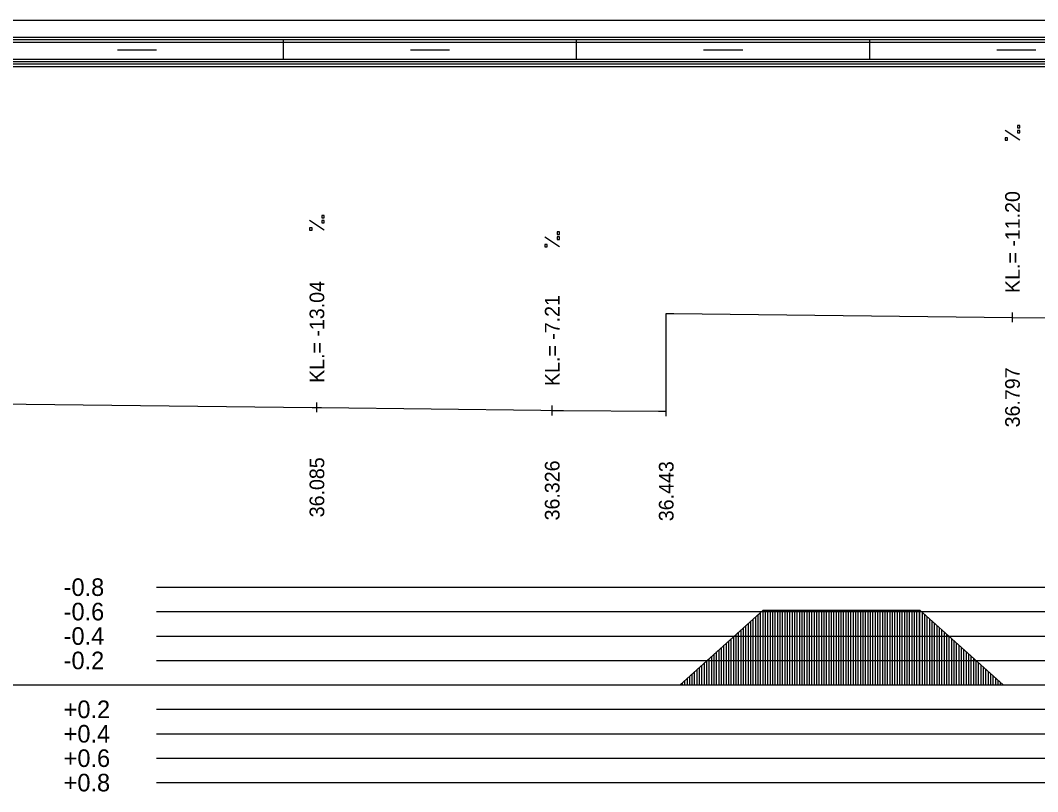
# Model space of a CAD drawing. Extents: x 2 to 10148, y 0 to 380.
# Drawn here: x 3878.1 to 3982.2, y 301.1 to 380 of the extents above; entities that cross this region are included whole.
import ezdxf

# ---------------------------------------------------------------- set-up
doc = ezdxf.new("R2010")
doc.units = 0
for name, color, linetype in [('NIVELETA_CARA', 7, 'Continuous'), ('NIVELETA_TEXT', 7, 'Continuous'), ('RAM', 7, 'Continuous'), ('ZRYCHL_CARA_C', 7, 'Continuous'), ('ZRYCHL_RASTR', 7, 'Continuous'), ('ZRYCHL_TEXT', 7, 'Continuous')]:
    doc.layers.add(name, color=color, linetype=linetype)

msp = doc.modelspace()

# ---------------------------------------------------------------- linework, layer by layer
at = {"layer": 'NIVELETA_CARA'}
for p, q in [((3944.17, 340), (3944.17, 350)), ((3944.17, 350), (3944.96, 349.99)), ((3944.96, 349.99), (3979.6, 349.6)), ((3979.61, 349.1), (3979.61, 350.1)), ((3979.6, 349.6), (3979.61, 349.6)), ((3979.61, 349.6), (3979.62, 349.6)), ((3979.62, 349.6), (4026.07, 349.08)), ((3853.05, 340.99), (3907.94, 340.4)), ((3908.42, 339.9), (3908.42, 340.9)), ((3932.5, 339.58), (3932.5, 340.58)), ((3944.17, 339.5), (3944.17, 340.5)), ((3907.94, 340.4), (3908.42, 340.4)), ((3908.42, 340.4), (3908.89, 340.39)), ((3908.89, 340.39), (3931.33, 340.1)), ((3931.33, 340.1), (3932.5, 340.08)), ((3932.5, 340.08), (3933.66, 340.08)), ((3933.66, 340.08), (3943.38, 340.01)), ((3943.38, 340.01), (3944.17, 340))]:
    msp.add_line(p, q, dxfattribs=at)
at = {"layer": 'NIVELETA_TEXT'}
for p, q in [((3980.35, 367.73), (3978.86, 368.72)), ((3980.36, 369.25), (3980.11, 369.25)), ((3980.11, 369.25), (3980.11, 369)), ((3980.11, 369), (3980.36, 369)), ((3980.11, 369), (3980.11, 369)), ((3980.36, 368.74), (3980.11, 368.74)), ((3980.11, 368.74), (3980.11, 368.49)), ((3980.36, 369), (3980.36, 369.25)), ((3980.36, 368.49), (3980.36, 368.74)), ((3979.11, 367.98), (3978.86, 367.98)), ((3978.86, 367.98), (3978.86, 367.74)), ((3978.86, 367.74), (3978.87, 367.73)), ((3978.86, 367.73), (3979.11, 367.73)), ((3979.11, 367.73), (3979.11, 367.98)), ((3980.11, 368.49), (3980.36, 368.49)), ((3980.11, 368.49), (3980.11, 368.49)), ((3909.16, 358.53), (3907.67, 359.52)), ((3909.16, 360.04), (3908.92, 360.04)), ((3908.92, 360.04), (3908.92, 359.8)), ((3908.92, 359.8), (3908.92, 359.79)), ((3908.92, 359.79), (3909.16, 359.79)), ((3909.16, 359.53), (3908.92, 359.53)), ((3908.92, 359.53), (3908.92, 359.29)), ((3908.92, 359.29), (3908.92, 359.28)), ((3908.92, 359.28), (3909.16, 359.28)), ((3909.16, 359.79), (3909.16, 360.04)), ((3909.16, 359.28), (3909.16, 359.53)), ((3907.92, 358.77), (3907.67, 358.77)), ((3907.67, 358.77), (3907.67, 358.53)), ((3907.67, 358.53), (3907.92, 358.53)), ((3907.67, 358.53), (3907.67, 358.53)), ((3907.92, 358.53), (3907.92, 358.77)), ((3933.24, 358.35), (3933, 358.35)), ((3933, 358.35), (3933, 358.11)), ((3933.24, 358.1), (3933.24, 358.35)), ((3933.24, 356.84), (3931.75, 357.83)), ((3933, 358.11), (3933, 358.1)), ((3933, 358.1), (3933.24, 358.1)), ((3933.24, 357.84), (3933, 357.84)), ((3933, 357.84), (3933, 357.6)), ((3933, 357.6), (3933, 357.59)), ((3933, 357.59), (3933.24, 357.59)), ((3933.24, 357.59), (3933.24, 357.84)), ((3932, 357.08), (3931.75, 357.08)), ((3931.75, 357.08), (3931.75, 356.84)), ((3931.75, 356.84), (3932, 356.84)), ((3931.75, 356.84), (3931.75, 356.84)), ((3932, 356.84), (3932, 357.08))]:
    msp.add_line(p, q, dxfattribs=at)
at = {"layer": 'RAM'}
for p, q in [((4045.76, 380), (3155.54, 380)), ((4045.76, 378.25), (3155.54, 378.25)), ((4045.76, 378), (3155.54, 378)), ((3905, 376), (3905, 378)), ((3935, 376), (3935, 378)), ((3965, 376), (3965, 378)), ((4045.76, 377.75), (3155.54, 377.75)), ((3888, 377), (3892, 377)), ((3918, 377), (3922, 377)), ((3948, 377), (3952, 377)), ((3978, 377), (3982, 377)), ((4045.76, 376), (3155.54, 376)), ((4045.76, 375.75), (3155.54, 375.75)), ((4045.76, 375.5), (3155.54, 375.5)), ((4045.76, 375.25), (3155.54, 375.25))]:
    msp.add_line(p, q, dxfattribs=at)
at = {"layer": 'ZRYCHL_CARA_C'}
for p, q in [((3945.58, 312), (3954.08, 319.64)), ((3954.08, 312), (3954.08, 319.64)), ((3954.08, 319.64), (3970.14, 319.64)), ((3954.33, 312), (3954.33, 319.64)), ((3954.58, 312), (3954.58, 319.64)), ((3954.83, 312), (3954.83, 319.64)), ((3955.08, 312), (3955.08, 319.64)), ((3955.33, 312), (3955.33, 319.64)), ((3955.58, 312), (3955.58, 319.64)), ((3955.83, 312), (3955.83, 319.64)), ((3956.08, 312), (3956.08, 319.64)), ((3956.33, 312), (3956.33, 319.64)), ((3956.58, 312), (3956.58, 319.64)), ((3956.83, 312), (3956.83, 319.64)), ((3957.08, 312), (3957.08, 319.64)), ((3957.33, 312), (3957.33, 319.64)), ((3957.58, 312), (3957.58, 319.64)), ((3957.83, 312), (3957.83, 319.64)), ((3958.08, 312), (3958.08, 319.64)), ((3958.33, 312), (3958.33, 319.64)), ((3958.58, 312), (3958.58, 319.64)), ((3958.83, 312), (3958.83, 319.64)), ((3959.08, 312), (3959.08, 319.64)), ((3959.33, 312), (3959.33, 319.64)), ((3959.58, 312), (3959.58, 319.64)), ((3959.83, 312), (3959.83, 319.64)), ((3960.08, 312), (3960.08, 319.64)), ((3960.33, 312), (3960.33, 319.64)), ((3960.58, 312), (3960.58, 319.64)), ((3960.83, 312), (3960.83, 319.64)), ((3961.08, 312), (3961.08, 319.64)), ((3961.33, 312), (3961.33, 319.64)), ((3961.58, 312), (3961.58, 319.64)), ((3961.83, 312), (3961.83, 319.64)), ((3962.08, 312), (3962.08, 319.64)), ((3962.33, 312), (3962.33, 319.64)), ((3962.58, 312), (3962.58, 319.64)), ((3962.83, 312), (3962.83, 319.64)), ((3963.08, 312), (3963.08, 319.64)), ((3963.33, 312), (3963.33, 319.64)), ((3963.58, 312), (3963.58, 319.64)), ((3963.83, 312), (3963.83, 319.64)), ((3964.08, 312), (3964.08, 319.64)), ((3964.33, 312), (3964.33, 319.64)), ((3964.58, 312), (3964.58, 319.64)), ((3964.83, 312), (3964.83, 319.64)), ((3965.08, 312), (3965.08, 319.64)), ((3965.33, 312), (3965.33, 319.64)), ((3965.58, 312), (3965.58, 319.64)), ((3965.83, 312), (3965.83, 319.64)), ((3966.08, 312), (3966.08, 319.64)), ((3966.33, 312), (3966.33, 319.64)), ((3966.58, 312), (3966.58, 319.64)), ((3966.83, 312), (3966.83, 319.64)), ((3967.08, 312), (3967.08, 319.64)), ((3967.33, 312), (3967.33, 319.64)), ((3967.58, 312), (3967.58, 319.64)), ((3967.83, 312), (3967.83, 319.64)), ((3968.08, 312), (3968.08, 319.64)), ((3968.33, 312), (3968.33, 319.64)), ((3968.58, 312), (3968.58, 319.64)), ((3968.83, 312), (3968.83, 319.64)), ((3969.08, 312), (3969.08, 319.64)), ((3969.33, 312), (3969.33, 319.64)), ((3969.58, 312), (3969.58, 319.64)), ((3969.83, 312), (3969.83, 319.64)), ((3970.08, 312), (3970.08, 319.64)), ((3970.14, 312), (3970.14, 319.64)), ((3970.14, 319.64), (3978.64, 312)), ((3953.08, 312), (3953.08, 318.74)), ((3953.33, 312), (3953.33, 318.97)), ((3953.58, 312), (3953.58, 319.19)), ((3953.83, 312), (3953.83, 319.42)), ((3970.39, 312), (3970.39, 319.42)), ((3970.64, 312), (3970.64, 319.19)), ((3970.89, 312), (3970.89, 318.97)), ((3971.14, 312), (3971.14, 318.74)), ((3951.83, 312), (3951.83, 317.62)), ((3952.08, 312), (3952.08, 317.84)), ((3952.33, 312), (3952.33, 318.07)), ((3952.58, 312), (3952.58, 318.29)), ((3952.83, 312), (3952.83, 318.52)), ((3971.39, 312), (3971.39, 318.52)), ((3971.64, 312), (3971.64, 318.29)), ((3971.89, 312), (3971.89, 318.07)), ((3972.14, 312), (3972.14, 317.84)), ((3972.39, 312), (3972.39, 317.62)), ((3950.83, 312), (3950.83, 316.72)), ((3951.08, 312), (3951.08, 316.95)), ((3951.33, 312), (3951.33, 317.17)), ((3951.58, 312), (3951.58, 317.4)), ((3972.64, 312), (3972.64, 317.4)), ((3972.89, 312), (3972.89, 317.17)), ((3973.14, 312), (3973.14, 316.95)), ((3973.39, 312), (3973.39, 316.72)), ((3949.58, 312), (3949.58, 315.6)), ((3949.83, 312), (3949.83, 315.82)), ((3950.08, 312), (3950.08, 316.05)), ((3950.33, 312), (3950.33, 316.27)), ((3950.58, 312), (3950.58, 316.5)), ((3973.64, 312), (3973.64, 316.5)), ((3973.89, 312), (3973.89, 316.27)), ((3974.14, 312), (3974.14, 316.05)), ((3974.39, 312), (3974.39, 315.82)), ((3974.64, 312), (3974.64, 315.6)), ((3948.33, 312), (3948.33, 314.47)), ((3948.58, 312), (3948.58, 314.7)), ((3948.83, 312), (3948.83, 314.92)), ((3949.08, 312), (3949.08, 315.15)), ((3949.33, 312), (3949.33, 315.37)), ((3974.89, 312), (3974.89, 315.37)), ((3975.14, 312), (3975.14, 315.15)), ((3975.39, 312), (3975.39, 314.92)), ((3975.64, 312), (3975.64, 314.7)), ((3975.89, 312), (3975.89, 314.47)), ((3947.33, 312), (3947.33, 313.57)), ((3947.58, 312), (3947.58, 313.8)), ((3947.83, 312), (3947.83, 314.02)), ((3948.08, 312), (3948.08, 314.25)), ((3976.14, 312), (3976.14, 314.25)), ((3976.39, 312), (3976.39, 314.02)), ((3976.64, 312), (3976.64, 313.8)), ((3976.89, 312), (3976.89, 313.57)), ((3946.08, 312), (3946.08, 312.45)), ((3946.33, 312), (3946.33, 312.67)), ((3946.58, 312), (3946.58, 312.9)), ((3946.83, 312), (3946.83, 313.12)), ((3947.08, 312), (3947.08, 313.35)), ((3977.14, 312), (3977.14, 313.35)), ((3977.39, 312), (3977.39, 313.12)), ((3977.64, 312), (3977.64, 312.9)), ((3977.89, 312), (3977.89, 312.67)), ((3978.14, 312), (3978.14, 312.45)), ((3155.54, 312), (4045.76, 312)), ((3945.83, 312), (3945.83, 312.22)), ((3978.39, 312), (3978.39, 312.22))]:
    msp.add_line(p, q, dxfattribs=at)
at = {"layer": 'ZRYCHL_RASTR'}
for p, q in [((3892, 322), (4089.58, 322)), ((3892, 319.5), (4089.74, 319.5)), ((3892, 317), (4089.66, 317)), ((3892, 314.5), (4089.64, 314.5)), ((3892, 309.5), (4089.64, 309.5)), ((3892, 307), (4089.61, 307)), ((3892, 304.5), (4089.52, 304.5)), ((3892, 302), (4089.57, 302))]:
    msp.add_line(p, q, dxfattribs=at)

# ---------------------------------------------------------------- texts
at = {"layer": 'NIVELETA_TEXT'}
for s, p in [('KL.= -11.20', (3980.36, 352.1)), ('KL.= -13.04', (3909.17, 342.9)), ('KL.= -7.21', (3933.25, 342.58)), ('36.797', (3980.36, 338.35)), ('36.085', (3909.17, 329.15)), ('36.326', (3933.25, 328.83)), ('36.443', (3944.92, 328.75))]:
    msp.add_text(s, height=1.5, rotation=90, dxfattribs=at).set_placement(p)
at = {"layer": 'ZRYCHL_TEXT'}
for s, p in [('-0.8', (3882.5, 321.1)), ('-0.6', (3882.5, 318.6)), ('-0.4', (3882.5, 316.1)), ('-0.2', (3882.5, 313.6)), ('+0.2', (3882.5, 308.6)), ('+0.4', (3882.5, 306.1)), ('+0.6', (3882.5, 303.6)), ('+0.8', (3882.5, 301.1))]:
    msp.add_text(s, height=1.8, dxfattribs=at).set_placement(p)

doc.saveas('drawing.dxf')
